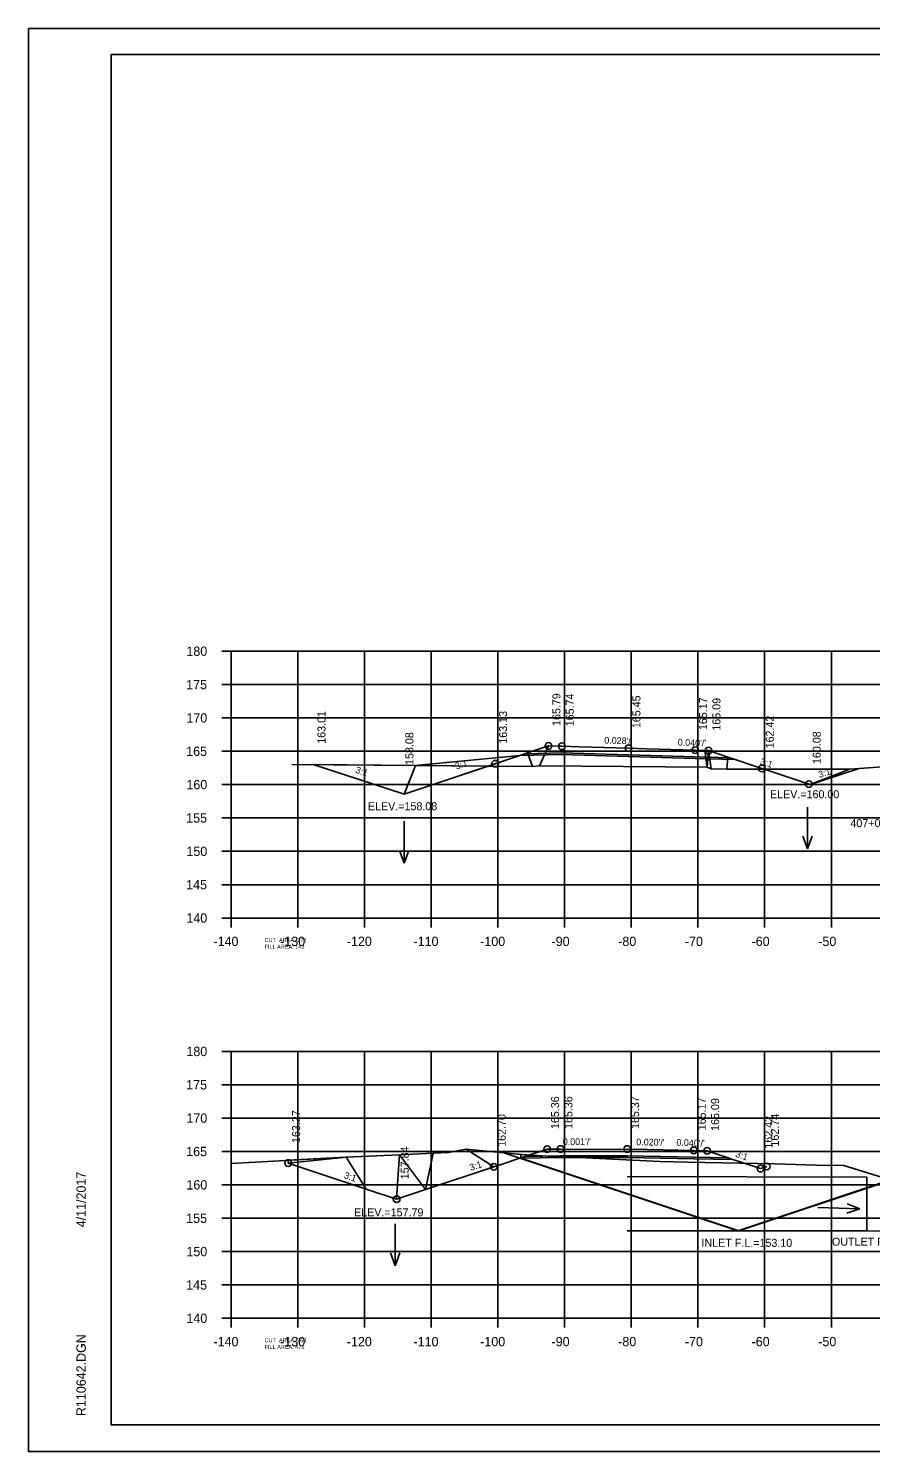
# Model space of a CAD drawing. Extents: x 1368503 to 1373085, y 379840 to 381833.
# Drawn here: x 1368502.7 to 1368628.9, y 380766.1 to 380979.4 of the extents above; entities that cross this region are included whole.
import ezdxf

# ---------------------------------------------------------------- set-up
doc = ezdxf.new("R2010")
doc.units = 0
for name, color, linetype in [('S_BREAKLINE', 7, 'Continuous'), ('S_BRIDGE', 7, 'Continuous'), ('S_EDGE_PAVEMENT', 7, 'Continuous'), ('S_GRAVEL_ROAD', 7, 'Continuous'), ('S_MISC_BOUNDARY', 7, 'Continuous'), ('S_OBSCURES', 7, 'Continuous'), ('S_PHOTO_CENTERS', 7, 'Continuous'), ('S_PHOTO_NOTES', 7, 'Continuous'), ('S_RDW_PT_SYM', 7, 'Continuous'), ('S_SHOULDER', 7, 'Continuous'), ('S_STREAM_ANNOT', 7, 'Continuous'), ('S_TRAILS', 7, 'Continuous'), ('S_TREE', 7, 'Continuous')]:
    doc.layers.add(name, color=color, linetype=linetype)

msp = doc.modelspace()

# ---------------------------------------------------------------- linework, layer by layer
at = {"layer": 'S_BREAKLINE'}
for p, q in [((1368559.02, 380864.63), (1368545.33, 380869.06)), ((1368609.02, 380799.14), (1368573.95, 380810.83)), ((1368609.02, 380799.14), (1368644.9, 380811.1)), ((1368592.43, 380807.31), (1368628.4, 380807.18)), ((1368628.4, 380799.14), (1368628.4, 380807.18)), ((1368609.03, 380799.14), (1368738, 380798.84))]:
    msp.add_line(p, q, dxfattribs=at)
at = {"layer": 'S_BRIDGE'}
for p, q in [((1368515.06, 380975.5), (1368831.24, 380975.5)), ((1368515.06, 380770.04), (1368515.06, 380975.5)), ((1368515.06, 380770.04), (1368515.06, 380770.04)), ((1368831.24, 380770.04), (1368515.06, 380770.04))]:
    msp.add_line(p, q, dxfattribs=at)
at = {"layer": 'S_EDGE_PAVEMENT'}
for p, q in [((1368531.66, 380886.04), (1368533.06, 380886.04)), ((1368533.06, 380846.04), (1368533.06, 380886.04)), ((1368531.66, 380881.04), (1368533.06, 380881.04)), ((1368531.66, 380876.04), (1368533.06, 380876.04)), ((1368531.66, 380871.04), (1368533.06, 380871.04)), ((1368531.66, 380866.04), (1368533.06, 380866.04)), ((1368531.66, 380861.04), (1368533.06, 380861.04)), ((1368531.66, 380856.04), (1368533.06, 380856.04)), ((1368531.66, 380851.04), (1368533.06, 380851.04)), ((1368531.66, 380846.04), (1368533.06, 380846.04)), ((1368533.06, 380846.04), (1368813.06, 380846.04)), ((1368533.06, 380844.64), (1368533.06, 380846.04)), ((1368543.06, 380844.64), (1368543.06, 380846.04)), ((1368553.06, 380844.64), (1368553.06, 380846.04)), ((1368563.06, 380844.64), (1368563.06, 380846.04)), ((1368573.06, 380844.64), (1368573.06, 380846.04)), ((1368583.06, 380844.64), (1368583.06, 380846.04)), ((1368593.06, 380844.64), (1368593.06, 380846.04)), ((1368603.06, 380844.64), (1368603.06, 380846.04)), ((1368613.06, 380844.64), (1368613.06, 380846.04)), ((1368623.06, 380844.64), (1368623.06, 380846.04)), ((1368531.66, 380826.04), (1368533.06, 380826.04)), ((1368533.06, 380786.04), (1368533.06, 380826.04)), ((1368531.66, 380821.04), (1368533.06, 380821.04)), ((1368531.66, 380816.04), (1368533.06, 380816.04)), ((1368531.66, 380811.04), (1368533.06, 380811.04)), ((1368531.66, 380806.04), (1368533.06, 380806.04)), ((1368531.66, 380801.04), (1368533.06, 380801.04)), ((1368531.66, 380796.04), (1368533.06, 380796.04)), ((1368531.66, 380791.04), (1368533.06, 380791.04)), ((1368531.66, 380786.04), (1368533.06, 380786.04)), ((1368533.06, 380786.04), (1368813.06, 380786.04)), ((1368533.06, 380784.64), (1368533.06, 380786.04)), ((1368543.06, 380784.64), (1368543.06, 380786.04)), ((1368553.06, 380784.64), (1368553.06, 380786.04)), ((1368563.06, 380784.64), (1368563.06, 380786.04)), ((1368573.06, 380784.64), (1368573.06, 380786.04)), ((1368583.06, 380784.64), (1368583.06, 380786.04)), ((1368593.06, 380784.64), (1368593.06, 380786.04)), ((1368603.06, 380784.64), (1368603.06, 380786.04)), ((1368613.06, 380784.64), (1368613.06, 380786.04)), ((1368623.06, 380784.64), (1368623.06, 380786.04))]:
    msp.add_line(p, q, dxfattribs=at)
at = {"layer": 'S_GRAVEL_ROAD'}
for p, q in [((1368619.48, 380862.68), (1368619.48, 380856.4)), ((1368559, 380860.55), (1368559, 380854.26)), ((1368619.48, 380856.4), (1368618.78, 380858.32)), ((1368619.48, 380856.4), (1368620.18, 380858.32)), ((1368559, 380854.26), (1368558.3, 380856.18)), ((1368559, 380854.26), (1368559.7, 380856.18)), ((1368621.03, 380802.66), (1368627.31, 380802.45)), ((1368627.31, 380802.45), (1368625.36, 380801.81)), ((1368627.31, 380802.45), (1368625.41, 380803.21)), ((1368557.67, 380800.19), (1368557.67, 380793.91)), ((1368557.67, 380793.91), (1368556.97, 380795.83)), ((1368557.67, 380793.91), (1368558.37, 380795.83))]:
    msp.add_line(p, q, dxfattribs=at)
at = {"layer": 'S_MISC_BOUNDARY'}
for points in [[(1368542.13, 380869.08), (1368560.68, 380868.92), (1368578.22, 380868.76), (1368579.3, 380868.87), (1368604.42, 380868.67), (1368605.02, 380868.4), (1368607.37, 380868.35), (1368625.83, 380868.34), (1368632.13, 380868.8)], [(1368533.06, 380809.26), (1368550.28, 380810.2), (1368558.29, 380810.54), (1368563.35, 380810.77), (1368565.63, 380810.87), (1368568.29, 380811.4), (1368576.59, 380810.57), (1368582.02, 380810.26), (1368583.26, 380810.23), (1368597.34, 380809.53), (1368601.48, 380809.45), (1368614.57, 380809.18), (1368620.78, 380808.99), (1368624.92, 380808.96), (1368634.12, 380806.1)]]:
    msp.add_lwpolyline(points, dxfattribs=at)
at = {"layer": 'S_OBSCURES'}
for points in [[(1368608.65, 380869.79), (1368602.63, 380869.96), (1368592.63, 380870.25), (1368582.63, 380870.53), (1368576.33, 380870.4)], [(1368607.83, 380870.06), (1368602.63, 380870.21), (1368592.63, 380870.5), (1368582.63, 380870.78), (1368577.13, 380870.67)], [(1368608.3, 380809.84), (1368602.43, 380809.96), (1368592.43, 380810.16), (1368582.43, 380810.16), (1368576.32, 380810.03)], [(1368607.5, 380810.11), (1368602.43, 380810.21), (1368592.43, 380810.41), (1368582.43, 380810.41), (1368577.12, 380810.3)]]:
    msp.add_lwpolyline(points, dxfattribs=at)
at = {"layer": 'S_PHOTO_CENTERS'}
for p, q in [((1368533.06, 380886.04), (1368813.06, 380886.04)), ((1368533.06, 380846.04), (1368533.06, 380886.04)), ((1368543.06, 380846.04), (1368543.06, 380886.04)), ((1368553.06, 380846.04), (1368553.06, 380886.04)), ((1368563.06, 380846.04), (1368563.06, 380886.04)), ((1368573.06, 380846.04), (1368573.06, 380886.04)), ((1368583.06, 380846.04), (1368583.06, 380886.04)), ((1368593.06, 380846.04), (1368593.06, 380886.04)), ((1368603.06, 380846.04), (1368603.06, 380886.04)), ((1368613.06, 380846.04), (1368613.06, 380886.04)), ((1368623.06, 380846.04), (1368623.06, 380886.04)), ((1368533.06, 380881.04), (1368813.06, 380881.04)), ((1368533.06, 380876.04), (1368813.06, 380876.04)), ((1368533.06, 380871.04), (1368813.06, 380871.04)), ((1368533.06, 380866.04), (1368813.06, 380866.04)), ((1368533.06, 380861.04), (1368813.06, 380861.04)), ((1368533.06, 380856.04), (1368813.06, 380856.04)), ((1368533.06, 380851.04), (1368813.06, 380851.04)), ((1368533.06, 380846.04), (1368813.06, 380846.04)), ((1368533.06, 380826.04), (1368813.06, 380826.04)), ((1368533.06, 380786.04), (1368533.06, 380826.04)), ((1368543.06, 380786.04), (1368543.06, 380826.04)), ((1368553.06, 380786.04), (1368553.06, 380826.04)), ((1368563.06, 380786.04), (1368563.06, 380826.04)), ((1368573.06, 380786.04), (1368573.06, 380826.04)), ((1368583.06, 380786.04), (1368583.06, 380826.04)), ((1368593.06, 380786.04), (1368593.06, 380826.04)), ((1368603.06, 380786.04), (1368603.06, 380826.04)), ((1368613.06, 380786.04), (1368613.06, 380826.04)), ((1368623.06, 380786.04), (1368623.06, 380826.04)), ((1368533.06, 380821.04), (1368813.06, 380821.04)), ((1368533.06, 380816.04), (1368813.06, 380816.04)), ((1368533.06, 380811.04), (1368813.06, 380811.04)), ((1368533.06, 380806.04), (1368813.06, 380806.04)), ((1368533.06, 380801.04), (1368813.06, 380801.04)), ((1368533.06, 380796.04), (1368813.06, 380796.04)), ((1368533.06, 380791.04), (1368813.06, 380791.04)), ((1368533.06, 380786.04), (1368813.06, 380786.04))]:
    msp.add_line(p, q, dxfattribs=at)
at = {"layer": 'S_PHOTO_NOTES'}
for p, q in [((1368502.66, 380979.4), (1368835.99, 380979.4)), ((1368502.66, 380766.06), (1368835.99, 380766.06))]:
    msp.add_line(p, q, dxfattribs=at)
for points in [[(1368502.65, 380979.4), (1368835.99, 380979.4), (1368835.99, 380766.06), (1368502.65, 380766.06)], [(1368748.98, 380975.5), (1368748.98, 380965.62), (1368784.71, 380965.62), (1368784.71, 380962.7), (1368807.91, 380962.7), (1368807.91, 380938.37), (1368831.24, 380938.37), (1368831.24, 380770.04), (1368515.06, 380770.04), (1368515.06, 380975.5)], [(1368579.3, 380868.87), (1368604.42, 380868.67), (1368604.09, 380871.15), (1368602.63, 380871.21), (1368595.31, 380871.4), (1368592.63, 380871.5), (1368585.29, 380871.68), (1368582.63, 380871.78), (1368582.1, 380871.8), (1368580.63, 380871.83)], [(1368560.68, 380868.92), (1368578.22, 380868.76), (1368577.49, 380870.79), (1368576.33, 380870.4)], [(1368571.58, 380868.82), (1368578.22, 380868.76), (1368579.3, 380868.87), (1368604.42, 380868.67), (1368605.02, 380868.4), (1368607.37, 380868.35), (1368613, 380868.34), (1368612.63, 380868.47), (1368611.6, 380868.81), (1368608.65, 380869.79), (1368602.63, 380869.96), (1368592.63, 380870.25), (1368582.63, 380870.53), (1368576.33, 380870.4)], [(1368604.42, 380868.67), (1368605.02, 380868.4), (1368604.63, 380871.13)], [(1368607.37, 380868.35), (1368613, 380868.34), (1368612.63, 380868.47), (1368611.6, 380868.81), (1368608.65, 380869.79), (1368607.52, 380870.17)], [(1368545.33, 380869.06), (1368560.68, 380868.92), (1368571.58, 380868.82), (1368559.02, 380864.63)], [(1368545.33, 380869.06), (1368560.68, 380868.92), (1368559.02, 380864.63)], [(1368613, 380868.34), (1368625.83, 380868.34), (1368627.06, 380868.43), (1368619.9, 380866.04), (1368614.36, 380867.89)], [(1368613, 380868.34), (1368625.83, 380868.34), (1368619.9, 380866.04), (1368614.36, 380867.89)], [(1368541.59, 380809.31), (1368541.59, 380809.72), (1368550.28, 380810.2)], [(1368550.28, 380810.2), (1368558.29, 380810.54), (1368557.87, 380803.88), (1368553.31, 380805.4)], [(1368558.29, 380810.54), (1368563.35, 380810.77), (1368562.2, 380805.33)], [(1368568.29, 380811.4), (1368576.51, 380810.57), (1368576.51, 380810.04), (1368576.32, 380810.03), (1368573.55, 380809.11), (1368572.43, 380808.74)], [(1368576.51, 380810.04), (1368576.51, 380810.57), (1368576.59, 380810.57), (1368582.02, 380810.26), (1368583.26, 380810.23), (1368597.34, 380809.53), (1368601.48, 380809.45), (1368614.57, 380809.18), (1368620.78, 380808.99), (1368624.92, 380808.96), (1368632.02, 380806.75), (1368609.19, 380799.14)]]:
    msp.add_lwpolyline(points, close=True, dxfattribs=at)
for centre in [(1368580.63, 380871.83), (1368582.63, 380871.78), (1368592.63, 380871.5), (1368602.63, 380871.21), (1368604.63, 380871.13), (1368572.63, 380869.17), (1368612.63, 380868.47), (1368619.67, 380866.12), (1368580.43, 380811.4), (1368582.43, 380811.41), (1368592.43, 380811.41), (1368541.59, 380809.31), (1368602.43, 380811.21), (1368604.43, 380811.13), (1368572.43, 380808.74), (1368612.43, 380808.47), (1368613.39, 380808.78), (1368557.87, 380803.88)]:
    msp.add_circle(centre, 0.5, dxfattribs=at)
at = {"layer": 'S_STREAM_ANNOT'}
for points in [[(1368545.33, 380869.06), (1368559.02, 380864.63), (1368576.33, 380870.4), (1368577.49, 380870.79), (1368580.63, 380871.83), (1368582.1, 380871.8), (1368582.63, 380871.78), (1368585.29, 380871.68), (1368592.63, 380871.5), (1368595.31, 380871.4), (1368602.63, 380871.21), (1368604.09, 380871.15), (1368604.63, 380871.13), (1368607.52, 380870.17), (1368608.65, 380869.79), (1368611.6, 380868.81), (1368612.63, 380868.47), (1368614.36, 380867.89), (1368619.9, 380866.04), (1368627.06, 380868.43)], [(1368541.59, 380809.31), (1368553.31, 380805.4), (1368557.87, 380803.88), (1368562.2, 380805.33), (1368572.43, 380808.74), (1368573.55, 380809.11), (1368576.32, 380810.03), (1368577.56, 380810.45), (1368580.43, 380811.4), (1368581.84, 380811.41), (1368582.43, 380811.41), (1368585.4, 380811.36), (1368592.43, 380811.41), (1368595.42, 380811.35), (1368602.43, 380811.21), (1368603.84, 380811.16), (1368604.43, 380811.13), (1368607.14, 380810.23), (1368608.3, 380809.84), (1368609.54, 380809.43), (1368612.43, 380808.47), (1368613, 380808.65), (1368613.39, 380808.78)]]:
    msp.add_lwpolyline(points, dxfattribs=at)
at = {"layer": 'S_TREE'}
for p, q in [((1368627.06, 380868.43), (1368619.9, 380866.04)), ((1368592.43, 380799.14), (1368628.4, 380799.14))]:
    msp.add_line(p, q, dxfattribs=at)

# ---------------------------------------------------------------- texts
at = {"layer": 'S_BRIDGE'}
for s, p in [('4/11/2017', (1368511.25, 380799.68)), ('R110642.DGN', (1368511.25, 380771.37))]:
    msp.add_text(s, height=1.4, rotation=90, dxfattribs=at).set_placement(p)
at = {"layer": 'S_GRAVEL_ROAD'}
for s, p in [('ELEV.=160.00', (1368613.86, 380864)), ('ELEV.=158.08', (1368553.56, 380862.2)), ('407+00.00 BEGIN 0.92%', (1368625.92, 380859.66)), ('ELEV.=157.79', (1368551.49, 380801.32)), ('INLET F.L.=153.10', (1368603.59, 380796.75)), ('OUTLET F.L.=153.10', (1368623.16, 380796.92))]:
    msp.add_text(s, height=1.2, dxfattribs=at).set_placement(p)
at = {"layer": 'S_RDW_PT_SYM'}
for s, rotation, p in [("0.028'/'", 358.3786, (1368589, 380872.2)), ("0.040'/'", 357.7094, (1368600.01, 380871.92)), ('3:1', 18.4365, (1368566.83, 380868.27)), ('3:1', 341.566, (1368612.31, 380869.1)), ('3:1', 341.566, (1368551.6, 380867.84)), ('3:1', 18.434, (1368621.3, 380867.02)), ("0.001'/'", 0.0347, (1368582.78, 380812.01)), ("0.020'/'", 358.8542, (1368593.8, 380811.98)), ("0.040'/'", 357.7094, (1368599.81, 380811.92)), ('3:1', 341.5652, (1368608.59, 380810.27)), ('3:1', 341.5674, (1368549.89, 380807.07)), ('3:1', 18.4355, (1368568.99, 380808.12))]:
    msp.add_text(s, height=1, rotation=rotation, dxfattribs=at).set_placement(p)
at = {"layer": 'S_SHOULDER'}
for s, p in [('165.79', (1368582.43, 380874.83)), ('165.74', (1368584.43, 380874.78)), ('165.45', (1368594.43, 380874.5)), ('165.17', (1368604.43, 380874.21)), ('165.09', (1368606.43, 380874.13)), ('163.01', (1368547.2, 380872.17)), ('163.13', (1368574.43, 380872.17)), ('162.42', (1368614.43, 380871.47)), ('158.08', (1368560.38, 380868.99)), ('160.08', (1368621.47, 380869.12)), ('165.36', (1368582.23, 380814.4)), ('165.36', (1368584.23, 380814.41)), ('165.37', (1368594.23, 380814.41)), ('165.17', (1368604.23, 380814.21)), ('165.09', (1368606.23, 380814.13)), ('163.27', (1368543.39, 380812.31)), ('162.70', (1368574.23, 380811.74)), ('162.70', (1368574.23, 380811.74)), ('162.42', (1368614.23, 380811.47)), ('162.74', (1368615.19, 380811.78)), ('157.84', (1368559.67, 380806.88))]:
    msp.add_text(s, height=1.2, rotation=90, dxfattribs=at).set_placement(p)
at = {"layer": 'S_TRAILS'}
for s, height, p in [('180', 1.4, (1368526.34, 380885.34)), ('175', 1.4, (1368526.31, 380880.34)), ('170', 1.4, (1368526.34, 380875.34)), ('165', 1.4, (1368526.31, 380870.34)), ('160', 1.4, (1368526.34, 380865.34)), ('155', 1.4, (1368526.31, 380860.34)), ('150', 1.4, (1368526.34, 380855.34)), ('145', 1.4, (1368526.31, 380850.34)), ('140', 1.4, (1368526.34, 380845.34)), ('-140', 1.4, (1368530.4, 380841.84)), ('CUT  AREA: 276', 0.6, (1368538.06, 380842.44)), ('FILL AREA: 143', 0.6, (1368538.06, 380841.44)), ('-130', 1.4, (1368540.4, 380841.84)), ('-120', 1.4, (1368550.4, 380841.84)), ('-110', 1.4, (1368560.4, 380841.84)), ('-100', 1.4, (1368570.4, 380841.84)), ('-90', 1.4, (1368581.1, 380841.84)), ('-80', 1.4, (1368591.1, 380841.84)), ('-70', 1.4, (1368601.1, 380841.84)), ('-60', 1.4, (1368611.1, 380841.84)), ('-50', 1.4, (1368621.1, 380841.84)), ('180', 1.4, (1368526.34, 380825.34)), ('175', 1.4, (1368526.31, 380820.34)), ('170', 1.4, (1368526.34, 380815.34)), ('165', 1.4, (1368526.31, 380810.34)), ('160', 1.4, (1368526.34, 380805.34)), ('155', 1.4, (1368526.31, 380800.34)), ('150', 1.4, (1368526.34, 380795.34)), ('145', 1.4, (1368526.31, 380790.34)), ('140', 1.4, (1368526.34, 380785.34)), ('-140', 1.4, (1368530.4, 380781.84)), ('CUT  AREA: 363', 0.6, (1368538.06, 380782.44)), ('FILL AREA: 471', 0.6, (1368538.06, 380781.44)), ('-130', 1.4, (1368540.4, 380781.84)), ('-120', 1.4, (1368550.4, 380781.84)), ('-110', 1.4, (1368560.4, 380781.84)), ('-100', 1.4, (1368570.4, 380781.84)), ('-90', 1.4, (1368581.1, 380781.84)), ('-80', 1.4, (1368591.1, 380781.84)), ('-70', 1.4, (1368601.1, 380781.84)), ('-60', 1.4, (1368611.1, 380781.84)), ('-50', 1.4, (1368621.1, 380781.84))]:
    msp.add_text(s, height=height, dxfattribs=at).set_placement(p)

doc.saveas('drawing.dxf')
